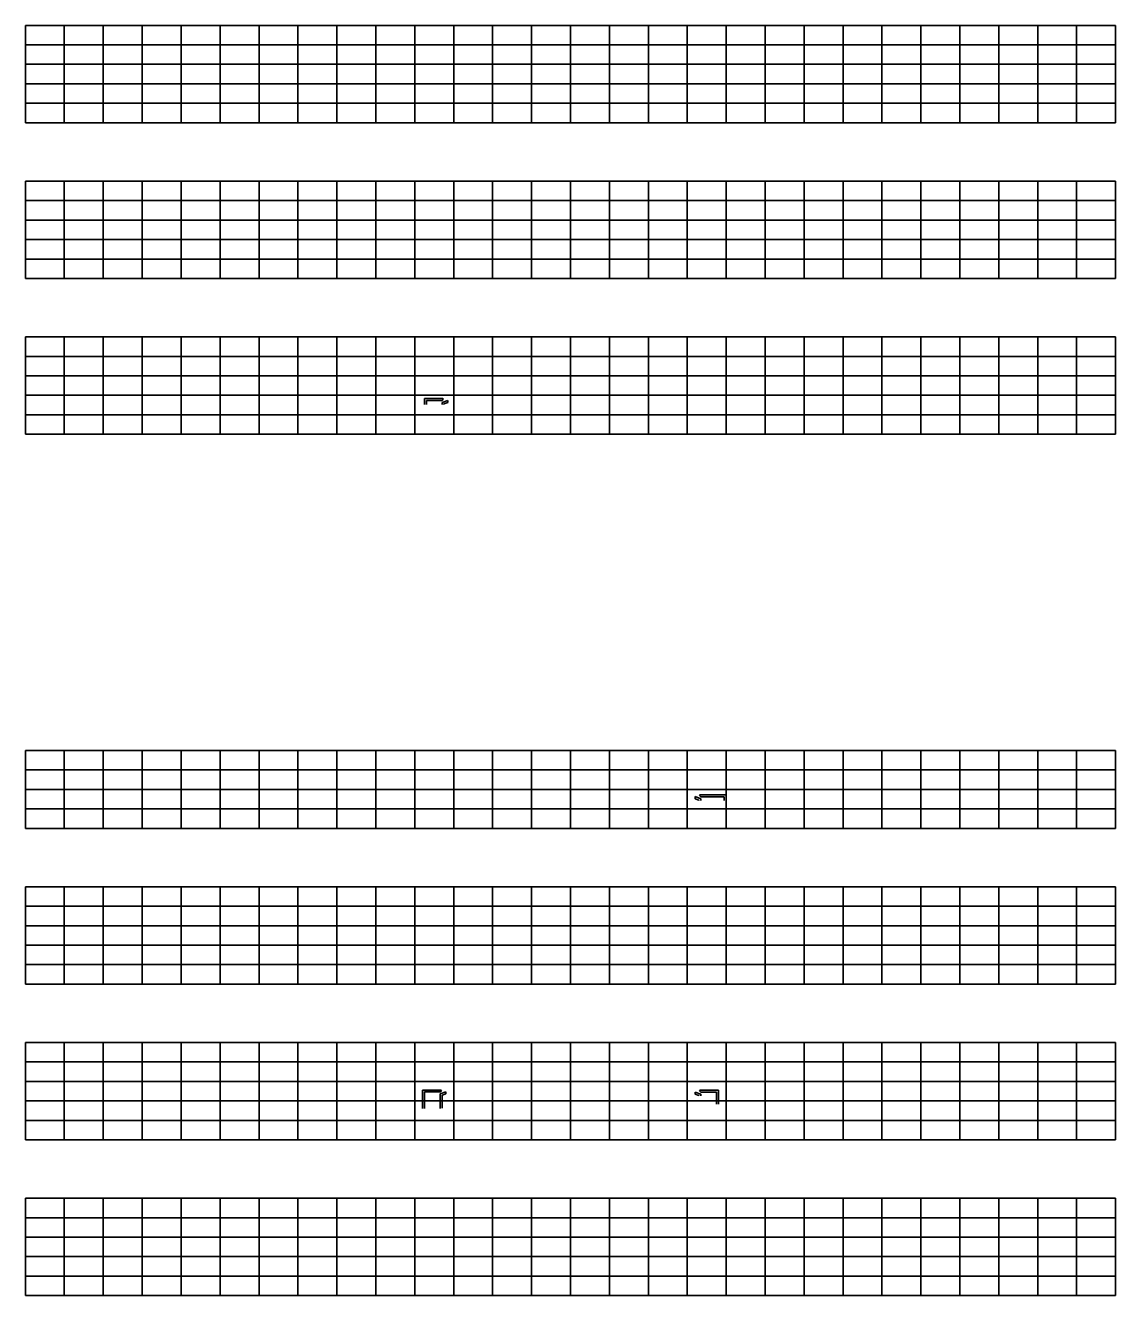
# Model space of a CAD drawing. Extents: x 1374311 to 1383814, y 384102 to 406278.
# Drawn here: x 1375926.6 to 1376206.6, y 390027.4 to 390353.6 of the extents above; entities that cross this region are included whole.
import ezdxf

# ---------------------------------------------------------------- set-up
doc = ezdxf.new("R2010")
doc.units = 0
doc.layers.add('R_Border Prem', color=7, linetype='Continuous')
doc.layers.add('R_Grid', color=7, linetype='Continuous')

msp = doc.modelspace()

# ---------------------------------------------------------------- linework, layer by layer
at = {"layer": 'R_Border Prem'}
for p, q in [((1376029.11, 390257.74), (1376033.86, 390257.74)), ((1376029.11, 390256.24), (1376029.11, 390257.74)), ((1376029.61, 390256.24), (1376029.61, 390257.24)), ((1376029.61, 390257.24), (1376033.61, 390257.24)), ((1376033.94, 390257.57), (1376033.61, 390257.24)), ((1376035.11, 390257.26), (1376033.61, 390256.74)), ((1376033.94, 390257.57), (1376033.86, 390257.74)), ((1376033.61, 390256.24), (1376033.61, 390256.74)), ((1376035.11, 390256.73), (1376034.11, 390256.38)), ((1376034.11, 390256.24), (1376034.11, 390256.38)), ((1376099.78, 390155.83), (1376099.86, 390156)), ((1376106.61, 390156), (1376099.86, 390156)), ((1376106.61, 390154.5), (1376106.61, 390156)), ((1376098.61, 390155.52), (1376100.11, 390155)), ((1376098.61, 390154.99), (1376099.61, 390154.64)), ((1376099.61, 390154.5), (1376099.61, 390154.64)), ((1376099.78, 390155.83), (1376100.11, 390155.5)), ((1376106.11, 390155.5), (1376100.11, 390155.5)), ((1376100.11, 390154.5), (1376100.11, 390155)), ((1376106.11, 390154.5), (1376106.11, 390155.5)), ((1376028.61, 390080.17), (1376033.36, 390080.17)), ((1376028.61, 390075.4), (1376028.61, 390080.17)), ((1376029.11, 390075.41), (1376029.11, 390079.67)), ((1376029.11, 390079.67), (1376033.11, 390079.67)), ((1376033.44, 390080), (1376033.11, 390079.67)), ((1376034.61, 390079.69), (1376033.11, 390079.17)), ((1376033.11, 390075.47), (1376033.11, 390079.17)), ((1376033.44, 390080), (1376033.36, 390080.17)), ((1376034.61, 390079.16), (1376033.61, 390078.81)), ((1376033.61, 390075.48), (1376033.61, 390078.81)), ((1376098.61, 390079.66), (1376100.11, 390079.14)), ((1376098.61, 390079.13), (1376099.61, 390078.78)), ((1376099.61, 390078.64), (1376099.61, 390078.78)), ((1376099.78, 390079.97), (1376099.86, 390080.14)), ((1376099.78, 390079.97), (1376100.11, 390079.64)), ((1376104.61, 390080.14), (1376099.86, 390080.14)), ((1376104.11, 390079.64), (1376100.11, 390079.64)), ((1376100.11, 390078.64), (1376100.11, 390079.14)), ((1376104.11, 390076.51), (1376104.11, 390079.64)), ((1376104.61, 390076.52), (1376104.61, 390080.14))]:
    msp.add_line(p, q, dxfattribs=at)
for points in [[(1376035.11, 390256.73), (1376035.11, 390257.26)], [(1376098.61, 390154.99), (1376098.61, 390155.52)], [(1376034.61, 390079.16), (1376034.61, 390079.69)], [(1376098.61, 390079.13), (1376098.61, 390079.66)]]:
    msp.add_lwpolyline(points, dxfattribs=at)
at = {"layer": 'R_Grid'}
for p, q in [((1375926.61, 390353.6), (1376206.61, 390353.6)), ((1375926.61, 390328.6), (1375926.61, 390353.6)), ((1375936.61, 390328.6), (1375936.61, 390353.6)), ((1375946.61, 390328.6), (1375946.61, 390353.6)), ((1375956.61, 390328.6), (1375956.61, 390353.6)), ((1375966.61, 390328.6), (1375966.61, 390353.6)), ((1375976.61, 390328.6), (1375976.61, 390353.6)), ((1375986.61, 390328.6), (1375986.61, 390353.6)), ((1375996.61, 390328.6), (1375996.61, 390353.6)), ((1376006.61, 390328.6), (1376006.61, 390353.6)), ((1376016.61, 390328.6), (1376016.61, 390353.6)), ((1376026.61, 390328.6), (1376026.61, 390353.6)), ((1376036.61, 390328.6), (1376036.61, 390353.6)), ((1376046.61, 390328.6), (1376046.61, 390353.6)), ((1376056.61, 390328.6), (1376056.61, 390353.6)), ((1376066.61, 390328.6), (1376066.61, 390353.6)), ((1376076.61, 390328.6), (1376076.61, 390353.6)), ((1376086.61, 390328.6), (1376086.61, 390353.6)), ((1376096.61, 390328.6), (1376096.61, 390353.6)), ((1376106.61, 390328.6), (1376106.61, 390353.6)), ((1376116.61, 390328.6), (1376116.61, 390353.6)), ((1376126.61, 390328.6), (1376126.61, 390353.6)), ((1376136.61, 390328.6), (1376136.61, 390353.6)), ((1376146.61, 390328.6), (1376146.61, 390353.6)), ((1376156.61, 390328.6), (1376156.61, 390353.6)), ((1376166.61, 390328.6), (1376166.61, 390353.6)), ((1376176.61, 390328.6), (1376176.61, 390353.6)), ((1376186.61, 390328.6), (1376186.61, 390353.6)), ((1376196.61, 390328.6), (1376196.61, 390353.6)), ((1376206.61, 390328.6), (1376206.61, 390353.6)), ((1375926.61, 390348.6), (1376206.61, 390348.6)), ((1375926.61, 390343.6), (1376206.61, 390343.6)), ((1375926.61, 390338.6), (1376206.61, 390338.6)), ((1375926.61, 390333.6), (1376206.61, 390333.6)), ((1375926.61, 390328.6), (1376206.61, 390328.6)), ((1375926.61, 390313.6), (1376206.61, 390313.6)), ((1375926.61, 390288.6), (1375926.61, 390313.6)), ((1375936.61, 390288.6), (1375936.61, 390313.6)), ((1375946.61, 390288.6), (1375946.61, 390313.6)), ((1375956.61, 390288.6), (1375956.61, 390313.6)), ((1375966.61, 390288.6), (1375966.61, 390313.6)), ((1375976.61, 390288.6), (1375976.61, 390313.6)), ((1375986.61, 390288.6), (1375986.61, 390313.6)), ((1375996.61, 390288.6), (1375996.61, 390313.6)), ((1376006.61, 390288.6), (1376006.61, 390313.6)), ((1376016.61, 390288.6), (1376016.61, 390313.6)), ((1376026.61, 390288.6), (1376026.61, 390313.6)), ((1376036.61, 390288.6), (1376036.61, 390313.6)), ((1376046.61, 390288.6), (1376046.61, 390313.6)), ((1376056.61, 390288.6), (1376056.61, 390313.6)), ((1376066.61, 390288.6), (1376066.61, 390313.6)), ((1376076.61, 390288.6), (1376076.61, 390313.6)), ((1376086.61, 390288.6), (1376086.61, 390313.6)), ((1376096.61, 390288.6), (1376096.61, 390313.6)), ((1376106.61, 390288.6), (1376106.61, 390313.6)), ((1376116.61, 390288.6), (1376116.61, 390313.6)), ((1376126.61, 390288.6), (1376126.61, 390313.6)), ((1376136.61, 390288.6), (1376136.61, 390313.6)), ((1376146.61, 390288.6), (1376146.61, 390313.6)), ((1376156.61, 390288.6), (1376156.61, 390313.6)), ((1376166.61, 390288.6), (1376166.61, 390313.6)), ((1376176.61, 390288.6), (1376176.61, 390313.6)), ((1376186.61, 390288.6), (1376186.61, 390313.6)), ((1376196.61, 390288.6), (1376196.61, 390313.6)), ((1376206.61, 390288.6), (1376206.61, 390313.6)), ((1375926.61, 390308.6), (1376206.61, 390308.6)), ((1375926.61, 390303.6), (1376206.61, 390303.6)), ((1375926.61, 390298.6), (1376206.61, 390298.6)), ((1375926.61, 390293.6), (1376206.61, 390293.6)), ((1375926.61, 390288.6), (1376206.61, 390288.6)), ((1375926.61, 390273.6), (1376206.61, 390273.6)), ((1375926.61, 390248.6), (1375926.61, 390273.6)), ((1375936.61, 390248.6), (1375936.61, 390273.6)), ((1375946.61, 390248.6), (1375946.61, 390273.6)), ((1375956.61, 390248.6), (1375956.61, 390273.6)), ((1375966.61, 390248.6), (1375966.61, 390273.6)), ((1375976.61, 390248.6), (1375976.61, 390273.6)), ((1375986.61, 390248.6), (1375986.61, 390273.6)), ((1375996.61, 390248.6), (1375996.61, 390273.6)), ((1376006.61, 390248.6), (1376006.61, 390273.6)), ((1376016.61, 390248.6), (1376016.61, 390273.6)), ((1376026.61, 390248.6), (1376026.61, 390273.6)), ((1376036.61, 390248.6), (1376036.61, 390273.6)), ((1376046.61, 390248.6), (1376046.61, 390273.6)), ((1376056.61, 390248.6), (1376056.61, 390273.6)), ((1376066.61, 390248.6), (1376066.61, 390273.6)), ((1376076.61, 390248.6), (1376076.61, 390273.6)), ((1376086.61, 390248.6), (1376086.61, 390273.6)), ((1376096.61, 390248.6), (1376096.61, 390273.6)), ((1376106.61, 390248.6), (1376106.61, 390273.6)), ((1376116.61, 390248.6), (1376116.61, 390273.6)), ((1376126.61, 390248.6), (1376126.61, 390273.6)), ((1376136.61, 390248.6), (1376136.61, 390273.6)), ((1376146.61, 390248.6), (1376146.61, 390273.6)), ((1376156.61, 390248.6), (1376156.61, 390273.6)), ((1376166.61, 390248.6), (1376166.61, 390273.6)), ((1376176.61, 390248.6), (1376176.61, 390273.6)), ((1376186.61, 390248.6), (1376186.61, 390273.6)), ((1376196.61, 390248.6), (1376196.61, 390273.6)), ((1376206.61, 390248.6), (1376206.61, 390273.6)), ((1375926.61, 390268.6), (1376206.61, 390268.6)), ((1375926.61, 390263.6), (1376206.61, 390263.6)), ((1375926.61, 390258.6), (1376206.61, 390258.6)), ((1375926.61, 390253.6), (1376206.61, 390253.6)), ((1375926.61, 390248.6), (1376206.61, 390248.6)), ((1375926.61, 390167.38), (1376206.61, 390167.38)), ((1375926.61, 390147.38), (1375926.61, 390167.38)), ((1375936.61, 390147.38), (1375936.61, 390167.38)), ((1375946.61, 390147.38), (1375946.61, 390167.38)), ((1375956.61, 390147.38), (1375956.61, 390167.38)), ((1375966.61, 390147.38), (1375966.61, 390167.38)), ((1375976.61, 390147.38), (1375976.61, 390167.38)), ((1375986.61, 390147.38), (1375986.61, 390167.38)), ((1375996.61, 390147.38), (1375996.61, 390167.38)), ((1376006.61, 390147.38), (1376006.61, 390167.38)), ((1376016.61, 390147.38), (1376016.61, 390167.38)), ((1376026.61, 390147.38), (1376026.61, 390167.38)), ((1376036.61, 390147.38), (1376036.61, 390167.38)), ((1376046.61, 390147.38), (1376046.61, 390167.38)), ((1376056.61, 390147.38), (1376056.61, 390167.38)), ((1376066.61, 390147.38), (1376066.61, 390167.38)), ((1376076.61, 390147.38), (1376076.61, 390167.38)), ((1376086.61, 390147.38), (1376086.61, 390167.38)), ((1376096.61, 390147.38), (1376096.61, 390167.38)), ((1376106.61, 390147.38), (1376106.61, 390167.38)), ((1376116.61, 390147.38), (1376116.61, 390167.38)), ((1376126.61, 390147.38), (1376126.61, 390167.38)), ((1376136.61, 390147.38), (1376136.61, 390167.38)), ((1376146.61, 390147.38), (1376146.61, 390167.38)), ((1376156.61, 390147.38), (1376156.61, 390167.38)), ((1376166.61, 390147.38), (1376166.61, 390167.38)), ((1376176.61, 390147.38), (1376176.61, 390167.38)), ((1376186.61, 390147.38), (1376186.61, 390167.38)), ((1376196.61, 390147.38), (1376196.61, 390167.38)), ((1376206.61, 390147.38), (1376206.61, 390167.38)), ((1375926.61, 390162.38), (1376206.61, 390162.38)), ((1375926.61, 390157.38), (1376206.61, 390157.38)), ((1375926.61, 390152.38), (1376206.61, 390152.38)), ((1375926.61, 390147.38), (1376206.61, 390147.38)), ((1375926.61, 390132.38), (1376206.61, 390132.38)), ((1375926.61, 390107.38), (1375926.61, 390132.38)), ((1375936.61, 390107.38), (1375936.61, 390132.38)), ((1375946.61, 390107.38), (1375946.61, 390132.38)), ((1375956.61, 390107.38), (1375956.61, 390132.38)), ((1375966.61, 390107.38), (1375966.61, 390132.38)), ((1375976.61, 390107.38), (1375976.61, 390132.38)), ((1375986.61, 390107.38), (1375986.61, 390132.38)), ((1375996.61, 390107.38), (1375996.61, 390132.38)), ((1376006.61, 390107.38), (1376006.61, 390132.38)), ((1376016.61, 390107.38), (1376016.61, 390132.38)), ((1376026.61, 390107.38), (1376026.61, 390132.38)), ((1376036.61, 390107.38), (1376036.61, 390132.38)), ((1376046.61, 390107.38), (1376046.61, 390132.38)), ((1376056.61, 390107.38), (1376056.61, 390132.38)), ((1376066.61, 390107.38), (1376066.61, 390132.38)), ((1376076.61, 390107.38), (1376076.61, 390132.38)), ((1376086.61, 390107.38), (1376086.61, 390132.38)), ((1376096.61, 390107.38), (1376096.61, 390132.38)), ((1376106.61, 390107.38), (1376106.61, 390132.38)), ((1376116.61, 390107.38), (1376116.61, 390132.38)), ((1376126.61, 390107.38), (1376126.61, 390132.38)), ((1376136.61, 390107.38), (1376136.61, 390132.38)), ((1376146.61, 390107.38), (1376146.61, 390132.38)), ((1376156.61, 390107.38), (1376156.61, 390132.38)), ((1376166.61, 390107.38), (1376166.61, 390132.38)), ((1376176.61, 390107.38), (1376176.61, 390132.38)), ((1376186.61, 390107.38), (1376186.61, 390132.38)), ((1376196.61, 390107.38), (1376196.61, 390132.38)), ((1376206.61, 390107.38), (1376206.61, 390132.38)), ((1375926.61, 390127.38), (1376206.61, 390127.38)), ((1375926.61, 390122.38), (1376206.61, 390122.38)), ((1375926.61, 390117.38), (1376206.61, 390117.38)), ((1375926.61, 390112.38), (1376206.61, 390112.38)), ((1375926.61, 390107.38), (1376206.61, 390107.38)), ((1375926.61, 390092.38), (1376206.61, 390092.38)), ((1375926.61, 390067.38), (1375926.61, 390092.38)), ((1375936.61, 390067.38), (1375936.61, 390092.38)), ((1375946.61, 390067.38), (1375946.61, 390092.38)), ((1375956.61, 390067.38), (1375956.61, 390092.38)), ((1375966.61, 390067.38), (1375966.61, 390092.38)), ((1375976.61, 390067.38), (1375976.61, 390092.38)), ((1375986.61, 390067.38), (1375986.61, 390092.38)), ((1375996.61, 390067.38), (1375996.61, 390092.38)), ((1376006.61, 390067.38), (1376006.61, 390092.38)), ((1376016.61, 390067.38), (1376016.61, 390092.38)), ((1376026.61, 390067.38), (1376026.61, 390092.38)), ((1376036.61, 390067.38), (1376036.61, 390092.38)), ((1376046.61, 390067.38), (1376046.61, 390092.38)), ((1376056.61, 390067.38), (1376056.61, 390092.38)), ((1376066.61, 390067.38), (1376066.61, 390092.38)), ((1376076.61, 390067.38), (1376076.61, 390092.38)), ((1376086.61, 390067.38), (1376086.61, 390092.38)), ((1376096.61, 390067.38), (1376096.61, 390092.38)), ((1376106.61, 390067.38), (1376106.61, 390092.38)), ((1376116.61, 390067.38), (1376116.61, 390092.38)), ((1376126.61, 390067.38), (1376126.61, 390092.38)), ((1376136.61, 390067.38), (1376136.61, 390092.38)), ((1376146.61, 390067.38), (1376146.61, 390092.38)), ((1376156.61, 390067.38), (1376156.61, 390092.38)), ((1376166.61, 390067.38), (1376166.61, 390092.38)), ((1376176.61, 390067.38), (1376176.61, 390092.38)), ((1376186.61, 390067.38), (1376186.61, 390092.38)), ((1376196.61, 390067.38), (1376196.61, 390092.38)), ((1376206.61, 390067.38), (1376206.61, 390092.38)), ((1375926.61, 390087.38), (1376206.61, 390087.38)), ((1375926.61, 390082.38), (1376206.61, 390082.38)), ((1375926.61, 390077.38), (1376206.61, 390077.38)), ((1375926.61, 390072.38), (1376206.61, 390072.38)), ((1375926.61, 390067.38), (1376206.61, 390067.38)), ((1375926.61, 390052.38), (1376206.61, 390052.38)), ((1375926.61, 390027.38), (1375926.61, 390052.38)), ((1375936.61, 390027.38), (1375936.61, 390052.38)), ((1375946.61, 390027.38), (1375946.61, 390052.38)), ((1375956.61, 390027.38), (1375956.61, 390052.38)), ((1375966.61, 390027.38), (1375966.61, 390052.38)), ((1375976.61, 390027.38), (1375976.61, 390052.38)), ((1375986.61, 390027.38), (1375986.61, 390052.38)), ((1375996.61, 390027.38), (1375996.61, 390052.38)), ((1376006.61, 390027.38), (1376006.61, 390052.38)), ((1376016.61, 390027.38), (1376016.61, 390052.38)), ((1376026.61, 390027.38), (1376026.61, 390052.38)), ((1376036.61, 390027.38), (1376036.61, 390052.38)), ((1376046.61, 390027.38), (1376046.61, 390052.38)), ((1376056.61, 390027.38), (1376056.61, 390052.38)), ((1376066.61, 390027.38), (1376066.61, 390052.38)), ((1376076.61, 390027.38), (1376076.61, 390052.38)), ((1376086.61, 390027.38), (1376086.61, 390052.38)), ((1376096.61, 390027.38), (1376096.61, 390052.38)), ((1376106.61, 390027.38), (1376106.61, 390052.38)), ((1376116.61, 390027.38), (1376116.61, 390052.38)), ((1376126.61, 390027.38), (1376126.61, 390052.38)), ((1376136.61, 390027.38), (1376136.61, 390052.38)), ((1376146.61, 390027.38), (1376146.61, 390052.38)), ((1376156.61, 390027.38), (1376156.61, 390052.38)), ((1376166.61, 390027.38), (1376166.61, 390052.38)), ((1376176.61, 390027.38), (1376176.61, 390052.38)), ((1376186.61, 390027.38), (1376186.61, 390052.38)), ((1376196.61, 390027.38), (1376196.61, 390052.38)), ((1376206.61, 390027.38), (1376206.61, 390052.38)), ((1375926.61, 390047.38), (1376206.61, 390047.38)), ((1375926.61, 390042.38), (1376206.61, 390042.38)), ((1375926.61, 390037.38), (1376206.61, 390037.38)), ((1375926.61, 390032.38), (1376206.61, 390032.38)), ((1375926.61, 390027.38), (1376206.61, 390027.38))]:
    msp.add_line(p, q, dxfattribs=at)

doc.saveas('drawing.dxf')
